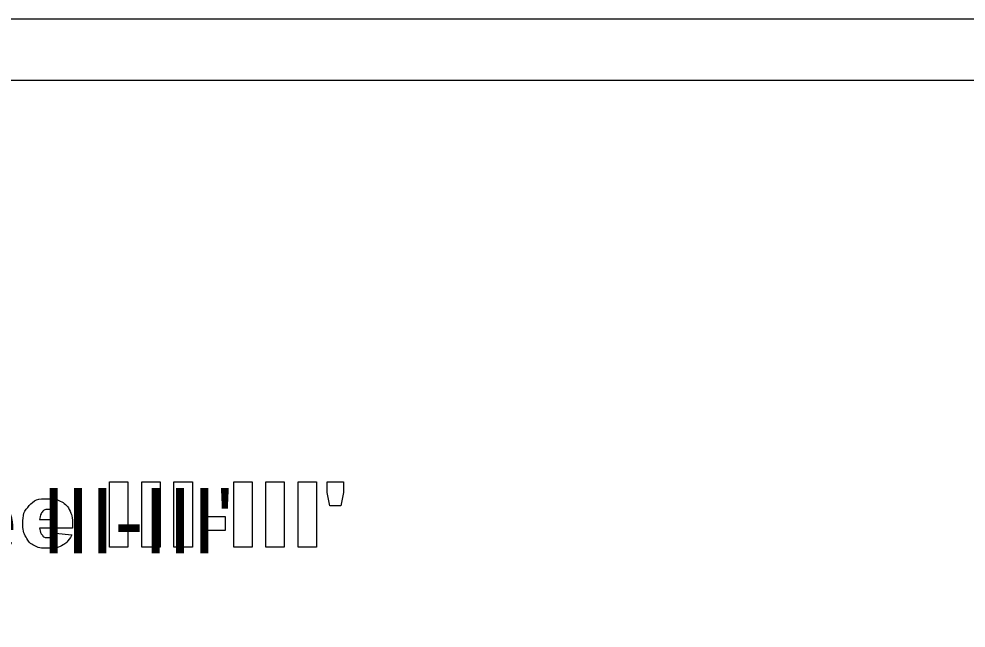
# Model space of a CAD drawing. Extents: x 700746 to 706058, y 6570320 to 6580460.
# Drawn here: x 705345.8 to 705499.3, y 6576649.9 to 6576748.7 of the extents above; entities that cross this region are included whole.
import ezdxf

# ---------------------------------------------------------------- set-up
doc = ezdxf.new("R2010")
doc.units = 0
for name, color, linetype in [('ABIJOONIS', 7, 'Continuous'), ('Lõige', 7, 'Continuous'), ('VORMISTUS', 7, 'Continuous')]:
    doc.layers.add(name, color=color, linetype=linetype)

msp = doc.modelspace()

# ---------------------------------------------------------------- linework, layer by layer
at = {"layer": 'ABIJOONIS'}
msp.add_lwpolyline([(703946.83, 6576748.7), (705626.83, 6576748.7), (705626.83, 6575528.7), (703946.83, 6575528.7), (703946.83, 6576748.7)], dxfattribs=at)
at = {"layer": 'Lõige'}
for points in [[(705360.46, 6576673.6), (705363.44, 6576673.6), (705363.44, 6576663), (705360.46, 6576663), (705360.46, 6576673.6)], [(705365.68, 6576673.6), (705368.66, 6576673.6), (705368.66, 6576663), (705365.68, 6576663), (705365.68, 6576673.6)], [(705370.9, 6576673.6), (705373.88, 6576673.6), (705373.88, 6576663), (705370.9, 6576663), (705370.9, 6576673.6)], [(705380.6, 6576673.6), (705383.57, 6576673.6), (705383.57, 6576663), (705380.6, 6576663), (705380.6, 6576673.6)], [(705385.82, 6576673.6), (705388.79, 6576673.6), (705388.79, 6576663), (705385.82, 6576663), (705385.82, 6576673.6)], [(705391.04, 6576673.6), (705394.01, 6576673.6), (705394.01, 6576663), (705391.04, 6576663), (705391.04, 6576673.6)], [(705395.71, 6576673.6), (705398.37, 6576673.6), (705398.37, 6576671.85), (705397.95, 6576669.71), (705396.15, 6576669.71), (705395.71, 6576671.85), (705395.71, 6576673.6)], [(705349.13, 6576667.52), (705351.75, 6576667.52)], [(705375.32, 6576668), (705379.2, 6576668), (705379.2, 6576665.73), (705375.32, 6576665.73), (705375.32, 6576668)], [(705354.47, 6576666.11), (705349.13, 6576666.11)], [(705354.47, 6576666.45), (705354.47, 6576666.11)], [(705351.7, 6576665.26), (705354.32, 6576664.99)]]:
    msp.add_lwpolyline(points, dxfattribs=at)
for points in [[(705354.32, 6576664.99), (705353.72, 6576663.84), (705352.86, 6576663.33), (705352.01, 6576662.83), (705350.42, 6576662.83), (705349.04, 6576662.83), (705348.24, 6576663.26), (705347.45, 6576663.69), (705346.93, 6576664.63), (705346.41, 6576665.56), (705346.41, 6576666.83), (705346.41, 6576668.63), (705347.45, 6576669.74), (705348.5, 6576670.86), (705350.34, 6576670.86), (705351.83, 6576670.86), (705352.7, 6576670.36), (705353.56, 6576669.86), (705354.02, 6576668.91), (705354.47, 6576667.97), (705354.47, 6576666.45)], [(705351.75, 6576667.52), (705351.67, 6576668.38), (705351.34, 6576668.75), (705351, 6576669.11), (705350.45, 6576669.11), (705349.82, 6576669.11), (705349.44, 6576668.56), (705349.2, 6576668.21), (705349.13, 6576667.52)], [(705349.13, 6576666.11), (705349.2, 6576665.4), (705349.47, 6576665.05), (705349.86, 6576664.55), (705350.48, 6576664.55), (705350.88, 6576664.55), (705351.23, 6576664.77), (705351.45, 6576664.91), (705351.7, 6576665.26)]]:
    msp.add_open_spline(points, degree=3, dxfattribs=at)
at = {"layer": 'VORMISTUS'}
msp.add_lwpolyline([(703986.83, 6575538.7), (705616.83, 6575538.7), (705616.83, 6576738.7), (703986.83, 6576738.7)], close=True, dxfattribs=at)

# ---------------------------------------------------------------- texts
at = {"layer": 'Lõige'}
msp.add_text("Läbilõige III-III'", height=10.6, dxfattribs=at).set_placement((705288.76, 6576662))

doc.saveas('drawing.dxf')
